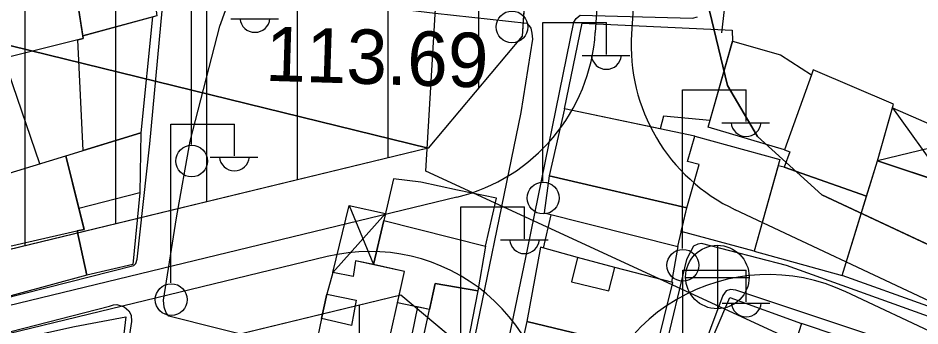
# Model space of a CAD drawing. Extents: x 417997 to 421451, y 4451742 to 4455216.
# Drawn here: x 419754.1 to 419853.5, y 4452992.7 to 4453026.6 of the extents above; entities that cross this region are included whole.
import ezdxf

# ---------------------------------------------------------------- set-up
doc = ezdxf.new("R2010")
doc.units = 0
for name, color, linetype in [('ADAKENARI', 7, 'Continuous'), ('B_Kapi', 7, 'Continuous'), ('B_Mesken', 7, 'Continuous'), ('B_Sundurma', 7, 'Continuous'), ('B_Teras', 7, 'Continuous'), ('Default', 7, 'Continuous'), ('KALDIRIM', 7, 'Continuous'), ('PL_EĞİTİM', 7, 'Continuous'), ('PL_KON_MEV_350', 7, 'Continuous'), ('S_Elektrik_Diregi', 7, 'Continuous'), ('S_Rogar_Kapagi', 7, 'Continuous'), ('Sinir_Duvar_tek_tarafa_ait', 7, 'Continuous'), ('SN_KENTSEL_DONUSUM', 7, 'Continuous'), ('TR_EĞİTİM', 7, 'Continuous'), ('TR_ORTAYOGUNKONUT', 7, 'Continuous'), ('Y_Kot_Noktasi', 7, 'Continuous'), ('Yol_Sose', 7, 'Continuous')]:
    doc.layers.add(name, color=color, linetype=linetype)

# ---------------------------------------------------------------- blocks, each defined once
blk = doc.blocks.new('POINT_DISPLAY')
at = {"layer": 'Default'}
blk.add_line((0, 0), (0, 0), dxfattribs=at)

msp = doc.modelspace()

# ---------------------------------------------------------------- linework, layer by layer
at = {"layer": 'ADAKENARI'}
for p, q in [((419816.158, 4453124.471), (419809.709, 4453024.608)), ((419816.158, 4453124.471), (419809.709, 4453024.608)), ((419832.318, 4453019.167), (419830.093, 4453028.46)), ((419832.318, 4453019.167), (419830.093, 4453028.46)), ((419809.709, 4453024.608), (419799.347, 4453012.271)), ((419809.709, 4453024.608), (419799.347, 4453012.271)), ((419835.641, 4453013.55), (419832.318, 4453019.167)), ((419835.641, 4453013.55), (419832.318, 4453019.167)), ((419842.714, 4453007.124), (419835.641, 4453013.55)), ((419842.714, 4453007.124), (419835.641, 4453013.55)), ((419799.347, 4453012.271), (419560.39, 4452954.317)), ((419799.347, 4453012.271), (419560.39, 4452954.317)), ((419897.31, 4452981.528), (419842.714, 4453007.124)), ((419897.31, 4452981.528), (419842.714, 4453007.124)), ((419579.136, 4452943.428), (419796.331, 4452996.105)), ((419579.136, 4452943.428), (419796.331, 4452996.105)), ((419796.331, 4452996.105), (419805.412, 4452988.482)), ((419796.331, 4452996.105), (419805.412, 4452988.482))]:
    msp.add_line(p, q, dxfattribs=at)
at = {"layer": 'B_Kapi'}
msp.add_lwpolyline([(419831.71, 4453024.97), (419832.631, 4453032.94)], dxfattribs=at)
at = {"layer": 'B_Mesken'}
for points in [[(419749.027, 4453035.25), (419759.352, 4453036.939), (419761.307, 4453024.33), (419751.873, 4453021.983)], [(419759.392, 4453036.683), (419765.588, 4453036.601), (419768.41, 4453034.602), (419769.44, 4453026.853), (419761.26, 4453024.635)], [(419768.955, 4453026.721), (419767.685, 4453013.936), (419761.317, 4453012), (419760.744, 4453024.19), (419761.307, 4453024.33), (419761.26, 4453024.635)], [(419814.354, 4453016.584), (419816.289, 4453026.018), (419832.839, 4453025.264), (419832.873, 4453024.068), (419830.383, 4453015.291), (419825.249, 4453015.789), (419824.888, 4453014.386)], [(419830.175, 4453014.556), (419832.873, 4453024.068), (419838.174, 4453022.558), (419841.594, 4453020.356), (419838.617, 4453012.06)], [(419838.617, 4453012.06), (419839.201, 4453011.844), (419838.56, 4453010.146), (419847.641, 4453006.951), (419848.843, 4453010.868), (419850.598, 4453017.098), (419841.748, 4453020.885), (419841.594, 4453020.356)], [(419814.354, 4453016.584), (419812.685, 4453009.202), (419827.822, 4453005.683), (419829.2, 4453010.437), (419827.926, 4453010.789), (419828.725, 4453013.585)], [(419767.543, 4453007.32), (419766.772, 4452999.431), (419761.709, 4452998.241), (419760.636, 4453003.125), (419761.434, 4453003.307), (419760.855, 4453005.609), (419759.394, 4453011.415), (419767.685, 4453013.936)], [(419828.725, 4453013.585), (419838.095, 4453010.988), (419835.24, 4453000.918), (419827.23, 4453003.065), (419827.822, 4453005.683), (419829.2, 4453010.437), (419827.926, 4453010.789)], [(419760.636, 4453003.125), (419761.709, 4452998.241), (419750.339, 4452995.161), (419749.941, 4452996.399), (419748.88, 4453000.439), (419747.193, 4453006.189), (419746.763, 4453007.551), (419759.394, 4453011.415), (419760.855, 4453005.609), (419761.434, 4453003.307)], [(419844.96, 4452998.221), (419848.843, 4453010.868), (419858.309, 4453007.716), (419854.379, 4452994.839)], [(419838.56, 4453010.146), (419837.901, 4453010.302), (419835.24, 4453000.918), (419844.96, 4452998.221), (419847.641, 4453006.951)], [(419798.527, 4453008.497), (419795.505, 4453008.884), (419794.45, 4453004.298), (419805.645, 4453001.463), (419806.881, 4453006.738), (419802.583, 4453007.612)], [(419812.685, 4453009.202), (419812.099, 4453005.115), (419826.858, 4453001.418), (419827.822, 4453005.683)], [(419799.497, 4452994.476), (419795.969, 4452995.216), (419796.736, 4452998.667), (419793.31, 4452999.418), (419794.45, 4453004.298), (419805.645, 4453001.463), (419804.821, 4452996.519), (419800.122, 4452997.339)], [(419815.783, 4453000.188), (419811.725, 4453001.326), (419810.211, 4452993.161), (419824.389, 4452989.716), (419826.282, 4452997.461), (419819.886, 4452999.084)], [(419787.597, 4452993.49), (419786.947, 4452990.451), (419794.495, 4452988.589), (419796.736, 4452998.667), (419791.331, 4452999.851), (419791.082, 4452998.118), (419788.811, 4452998.548), (419788.157, 4452996.176)], [(419797.939, 4452987.351), (419800.122, 4452997.339), (419804.821, 4452996.519), (419802.837, 4452986.349)], [(419829.47, 4452988.492), (419832.573, 4452995.809), (419840.477, 4452992.929), (419838.094, 4452985.466)], [(419798.159, 4452994.757), (419797.523, 4452991.717), (419797.081, 4452991.784), (419796.826, 4452989.67), (419794.863, 4452990.243), (419794.495, 4452988.589), (419797.939, 4452987.351), (419799.497, 4452994.476)], [(419760.377, 4452992.594), (419766.007, 4452993.671), (419765.427, 4452988.655), (419765.707, 4452988.639), (419765.377, 4452984.263), (419764.703, 4452984.236), (419764.063, 4452981.306), (419760.474, 4452980.701), (419756.218, 4452980.201), (419755.214, 4452986.98), (419755.207, 4452987.037), (419754.792, 4452990.557), (419754.696, 4452991.361)], [(419810.211, 4452993.161), (419808.434, 4452985.189), (419812.109, 4452984.413), (419811.763, 4452983.562), (419822.396, 4452981.081), (419824.389, 4452989.716)], [(419848.443, 4452990.248), (419840.477, 4452992.929), (419838.094, 4452985.466), (419842.507, 4452983.855), (419842.945, 4452984.767), (419846.027, 4452983.723)]]:
    msp.add_lwpolyline(points, close=True, dxfattribs=at)
at = {"layer": 'B_Sundurma'}
for p, q in [((419850.488, 4453016.709), (419856.482, 4453008.324)), ((419858.507, 4453013.193), (419848.843, 4453010.868)), ((419790.622, 4453005.953), (419793.31, 4452999.418)), ((419788.811, 4452998.548), (419794.621, 4453005.043))]:
    msp.add_line(p, q, dxfattribs=at)
for points in [[(419850.488, 4453016.709), (419858.507, 4453013.193), (419856.482, 4453008.324), (419848.843, 4453010.868)], [(419788.811, 4452998.548), (419790.622, 4453005.953), (419794.621, 4453005.043), (419794.45, 4453004.298), (419793.31, 4452999.418), (419791.331, 4452999.851), (419791.082, 4452998.118)]]:
    msp.add_lwpolyline(points, close=True, dxfattribs=at)
at = {"layer": 'B_Teras'}
for points in [[(419759.394, 4453011.415), (419767.685, 4453013.936), (419767.543, 4453007.32), (419760.855, 4453005.609)], [(419746.763, 4453007.551), (419759.394, 4453011.415), (419761.434, 4453003.307), (419748.88, 4453000.439), (419747.193, 4453006.189)], [(419815.783, 4453000.188), (419815.145, 4452997.52), (419819.227, 4452996.511), (419819.886, 4452999.084)], [(419787.597, 4452993.49), (419788.157, 4452996.176), (419791.401, 4452995.517), (419790.884, 4452992.717)]]:
    msp.add_lwpolyline(points, close=True, dxfattribs=at)
at = {"layer": 'KALDIRIM'}
for p, q in [((419830.985, 4453229.943), (419817.752, 4453025.012)), ((419830.985, 4453229.943), (419817.752, 4453025.012)), ((419834.985, 4453229.812), (419821.75, 4453024.849)), ((419834.985, 4453229.812), (419821.75, 4453024.849)), ((419802.508, 4453006.864), (419702.194, 4452982.535)), ((419802.508, 4453006.864), (419702.194, 4452982.535)), ((419877.891, 4452984.398), (419833.182, 4453005.469)), ((419877.891, 4452984.398), (419833.182, 4453005.469)), ((419788.187, 4453000.304), (419702.42, 4452979.502)), ((419788.187, 4453000.304), (419702.42, 4452979.502)), ((419876.38, 4452981.793), (419845.355, 4452996.415)), ((419876.38, 4452981.793), (419845.355, 4452996.415))]:
    msp.add_line(p, q, dxfattribs=at)
for centre, start, end in [((419797.794, 4453026.301), 283.63289, 356.30548), ((419797.794, 4453026.301), 283.63289, 356.30548), ((419841.708, 4453023.56), 176.30548, 244.76551), ((419841.708, 4453023.56), 176.30548, 244.76551), ((419792.901, 4452980.867), 356.34714, 103.63289), ((419792.901, 4452980.867), 356.34714, 103.63289), ((419836.828, 4452978.324), 64.76551, 176.34714), ((419836.828, 4452978.324), 64.76551, 176.34714)]:
    msp.add_arc(centre, 20, start, end, dxfattribs=at)
at = {"layer": 'PL_EĞİTİM'}
msp.add_lwpolyline([(419833.483, 4453081.316), (419832.939, 4453072.833), (419830.093, 4453028.46), (419832.318, 4453019.167), (419835.641, 4453013.55), (419842.714, 4453007.124), (419897.31, 4452981.528), (419905.437, 4452977.718), (419912.059, 4453068.004), (419912.691, 4453076.44), (419833.483, 4453081.316)], dxfattribs=at)
msp.add_lwpolyline([(419833.483, 4453081.316), (419832.939, 4453072.833), (419830.093, 4453028.46), (419832.318, 4453019.167), (419835.641, 4453013.55), (419842.714, 4453007.124), (419897.31, 4452981.528), (419905.437, 4452977.718), (419912.059, 4453068.004), (419912.691, 4453076.44), (419833.483, 4453081.316)], dxfattribs=at)
at = {"layer": 'PL_KON_MEV_350'}
msp.add_lwpolyline([(419823.627, 4453240.148), (419822.565, 4453223.702), (419795.483, 4453226.221), (419799.027, 4453156.869), (419756.504, 4453159.4), (419758.023, 4453124.471), (419816.158, 4453124.471), (419809.709, 4453024.608), (419799.347, 4453012.271), (419707.401, 4453034.871), (419706.895, 4453052.588), (419682.596, 4453052.082), (419684.115, 4453033.858), (419707.401, 4453034.871), (419799.347, 4453012.271), (419560.39, 4452954.317), (419542.266, 4452957.376), (419468.571, 4453004.865), (419464.929, 4453019.074), (419512.36, 4453106.601), (419622.453, 4453235.699), (419667.916, 4453224.196), (419710.945, 4453222.677), (419709.932, 4453261.656)], dxfattribs=at)
msp.add_lwpolyline([(419796.331, 4452996.105), (419805.412, 4452988.482), (419786.294, 4452689.029), (419775.978, 4452676.538), (419568.876, 4452622.815), (419561.752, 4452629.972), (419581.871, 4452706.077), (419635.792, 4452719.454), (419637.405, 4452760.32), (419700.317, 4452851.73), (419754.087, 4452844.74), (419741.182, 4452876.464), (419703.543, 4452885.605), (419700.317, 4452851.73), (419637.405, 4452760.32), (419580.562, 4452749.662), (419577.387, 4452855.396), (419570.344, 4452931.114), (419579.136, 4452943.428)], close=True, dxfattribs=at)
at = {"layer": 'S_Elektrik_Diregi'}
for p, q in [((419773.235, 4453012.669), (419773.235, 4453030.17)), ((419777.575, 4453026.53), (419782.825, 4453026.53)), ((419811.97, 4453008.592), (419811.97, 4453026.092)), ((419811.97, 4453026.092), (419818.97, 4453026.092)), ((419818.97, 4453022.592), (419818.97, 4453026.092)), ((419816.31, 4453022.452), (419821.56, 4453022.452)), ((419827.365, 4453001.183), (419827.365, 4453018.683)), ((419827.365, 4453018.683), (419834.366, 4453018.683)), ((419834.366, 4453015.183), (419834.366, 4453018.683)), ((419770.978, 4452997.402), (419770.978, 4453014.902)), ((419770.978, 4453014.902), (419777.978, 4453014.902)), ((419777.978, 4453011.402), (419777.978, 4453014.902)), ((419831.706, 4453015.043), (419836.956, 4453015.043)), ((419775.318, 4453011.262), (419780.568, 4453011.262)), ((419802.949, 4452988.277), (419802.949, 4453005.777)), ((419802.949, 4453005.777), (419809.949, 4453005.777)), ((419809.949, 4453002.277), (419809.949, 4453005.777)), ((419807.289, 4453002.137), (419812.539, 4453002.137)), ((419827.381, 4452981.308), (419827.381, 4452998.808)), ((419827.381, 4452998.808), (419834.381, 4452998.808)), ((419834.381, 4452995.308), (419834.381, 4452998.808)), ((419831.721, 4452995.168), (419836.971, 4452995.168))]:
    msp.add_line(p, q, dxfattribs=at)
for centre in [(419808.568, 4453025.617), (419773.271, 4453010.834), (419812.006, 4453006.757), (419827.401, 4452999.347), (419771.014, 4452995.566)]:
    msp.add_circle(centre, 1.75, dxfattribs=at)
for centre in [(419780.236, 4453026.682), (419818.971, 4453022.605), (419834.366, 4453015.196), (419777.978, 4453011.415), (419809.95, 4453002.29), (419834.382, 4452995.321)]:
    msp.add_arc(centre, 1.658, 184.83843, 355.14641, dxfattribs=at)
at = {"layer": 'S_Rogar_Kapagi'}
for p, q in [((419831.256, 4452994.521), (419831.256, 4453001.521)), ((419827.686, 4452997.986), (419834.686, 4452997.986))]:
    msp.add_line(p, q, dxfattribs=at)
msp.add_circle((419831.203, 4452998.049), 3.5, dxfattribs=at)
at = {"layer": 'Sinir_Duvar_tek_tarafa_ait'}
for points in [[(419756.532, 4453010.54), (419752.572, 4453022.157)], [(419812.038, 4453001.238), (419812.877, 4453004.92)], [(419826.851, 4453001.42), (419826.154, 4452997.494)]]:
    msp.add_lwpolyline(points, dxfattribs=at)
at = {"layer": 'SN_KENTSEL_DONUSUM'}
for p, q in [((419799.082, 4453009.731), (419813.436, 4453253.023)), ((419799.082, 4453009.731), (419813.436, 4453253.023)), ((419920.369, 4452953.753), (419799.082, 4453009.731)), ((419920.369, 4452953.753), (419799.082, 4453009.731))]:
    msp.add_line(p, q, dxfattribs=at)
at = {"layer": 'TR_ORTAYOGUNKONUT'}
for p, q in [((419754.929, 4453001.499), (419754.929, 4453364.973)), ((419754.929, 4453001.499), (419754.929, 4453364.973)), ((419764.929, 4453003.924), (419764.929, 4453124.471)), ((419764.929, 4453003.924), (419764.929, 4453124.471)), ((419774.929, 4453006.349), (419774.929, 4453124.471)), ((419774.929, 4453006.349), (419774.929, 4453124.471)), ((419784.929, 4453008.775), (419784.929, 4453124.471)), ((419784.929, 4453008.775), (419784.929, 4453124.471)), ((419794.929, 4453011.2), (419794.929, 4453124.471)), ((419794.929, 4453011.2), (419794.929, 4453124.471)), ((419804.929, 4453018.917), (419804.929, 4453124.471)), ((419804.929, 4453018.917), (419804.929, 4453124.471)), ((419791.752, 4452774.516), (419791.752, 4452994.995)), ((419791.752, 4452774.516), (419791.752, 4452994.995))]:
    msp.add_line(p, q, dxfattribs=at)
at = {"layer": 'Yol_Sose'}
for points in [[(419696.262, 4452981.237), (419697.008, 4452981.323), (419700.842, 4452982.163), (419713.345, 4452985.766), (419737.756, 4452991.94), (419766.909, 4452999.339), (419767.13, 4452999.551), (419767.273, 4453000.018), (419768.65, 4453012.751), (419770.401, 4453031.417), (419770.028, 4453034.805), (419769.403, 4453035.817), (419768.035, 4453036.794), (419762.516, 4453038.039), (419759.382, 4453038.045), (419731.471, 4453033.737), (419716.691, 4453030.735), (419694.51, 4453025.791)], [(419797.885, 4452986.916), (419770.749, 4452993.719), (419770.468, 4452994.106), (419770.256, 4452994.722), (419770.165, 4452995.499), (419771.602, 4453004.575), (419773.097, 4453013.031), (419776.363, 4453025.691), (419777.627, 4453029.197), (419777.933, 4453029.373), (419778.661, 4453029.594), (419782.332, 4453029.307), (419800.106, 4453027.129), (419810.214, 4453026.031), (419810.457, 4453025.735), (419810.652, 4453025.494), (419810.774, 4453024.943), (419810.835, 4453024.256), (419809.537, 4453016.205)], [(419864.387, 4452990.139), (419838.824, 4452999.33), (419829.455, 4453001.733), (419829.054, 4453001.666), (419828.576, 4453001.442), (419827.789, 4452999.994), (419825.353, 4452989.687), (419823.466, 4452981.511), (419823.286, 4452980.834), (419823.213, 4452980.634), (419822.729, 4452980.55), (419807.648, 4452984.138), (419807.36, 4452984.422), (419807.06, 4452985.558), (419810.282, 4453001.09), (419815.385, 4453026.133), (419815.641, 4453026.541), (419816.066, 4453026.929), (419828.453, 4453026.596), (419829.005, 4453026.725)], [(419809.537, 4453016.205), (419803.409, 4452986.367), (419803.353, 4452986.298), (419802.917, 4452986.16), (419802.481, 4452986.11), (419797.885, 4452986.916)], [(419892.43, 4452956.489), (419898.852, 4452954.579), (419899.516, 4452954.731), (419899.98, 4452955.981), (419902.681, 4452966.319), (419903.257, 4452969.849), (419903.069, 4452970.398), (419902.711, 4452970.921), (419877.002, 4452981.31), (419856.173, 4452988.952), (419833.239, 4452996.617), (419832.634, 4452996.667), (419832.19, 4452996.514), (419831.796, 4452996.029), (419826.486, 4452981.761), (419826.262, 4452980.985), (419826.161, 4452980.097), (419826.452, 4452979.439), (419827.513, 4452978.8), (419853.073, 4452970.218)], [(419689.815, 4452974.748), (419711.669, 4452981.21), (419738.268, 4452988.174), (419764.232, 4452994.845), (419764.666, 4452994.976), (419765.035, 4452995.008), (419765.851, 4452994.753), (419766.334, 4452994.331), (419766.593, 4452993.859), (419766.645, 4452993.152), (419764.856, 4452981.406), (419762.679, 4452964.955), (419762.447, 4452964.583), (419761.644, 4452964.215), (419746.507, 4452961.001), (419723.22, 4452956.507), (419698.549, 4452950.24)]]:
    msp.add_lwpolyline(points, dxfattribs=at)

# ---------------------------------------------------------------- block references
at = {"layer": 'TR_EĞİTİM', "xscale": 0.1, "yscale": 0.10000000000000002}
msp.add_blockref('POINT_DISPLAY', (419837.81, 4453010.909), dxfattribs=at)
msp.add_blockref('POINT_DISPLAY', (419837.81, 4453010.909), dxfattribs=at)

# ---------------------------------------------------------------- texts
at = {"layer": 'Y_Kot_Noktasi'}
msp.add_text('113.69 ', height=6, rotation=358.2043, dxfattribs=at).set_placement((419781.339, 4453019.69))

doc.saveas('drawing.dxf')
